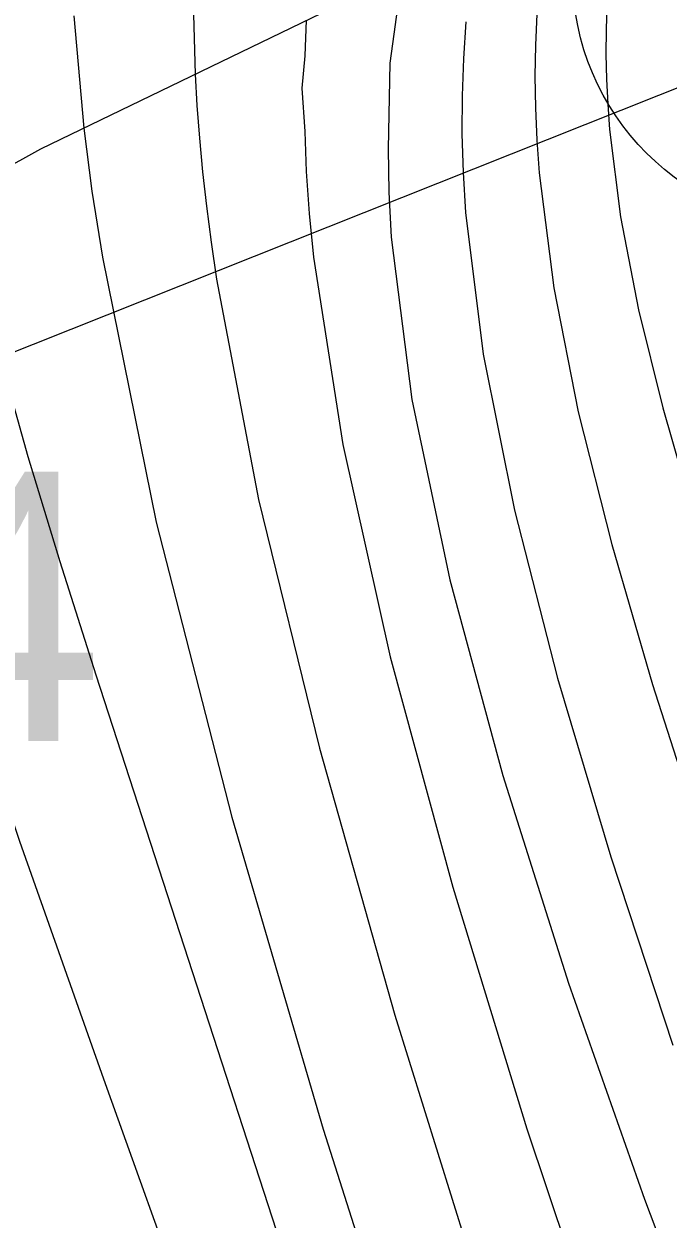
# Model space of a CAD drawing. Extents: x 2602990 to 2605851, y 618069 to 619180.
# Drawn here: x 2604060.65 to 2604066.62, y 618694.05 to 618705.14 of the extents above; entities that cross this region are included whole.
import ezdxf

# ---------------------------------------------------------------- set-up
doc = ezdxf.new("R2010")
doc.units = 0
for name, color, linetype in [('DTM Contours Major', 7, 'Continuous'), ('DTM Contours Minor', 7, 'Continuous'), ('Exist DTM Breakline Cogo Point CELL', 7, 'Continuous'), ('Exist Structure Major Bridge Seat Cogo Elevation', 7, 'Continuous'), ('Exist Structure Major Deck Tunnel Box Culvert', 7, 'Continuous'), ('PH Exist DTM Breakline', 7, 'Continuous')]:
    doc.layers.add(name, color=color, linetype=linetype)

# ---------------------------------------------------------------- blocks, each defined once
blk = doc.blocks.new('EXIST DTM BREAKLINE COGO POINT')
at = {"layer": 'Exist DTM Breakline Cogo Point CELL'}
blk.add_lwpolyline([(0, 0.06), (0, -0.06), (0, 0), (0.06, 0), (-0.06, 0)], dxfattribs=at)
blk.add_circle((0, 0), 0.04688, dxfattribs=at)

msp = doc.modelspace()

# ---------------------------------------------------------------- linework, layer by layer
at = {"layer": 'DTM Contours Major'}
msp.add_lwpolyline([(2604060.21, 618707.881), (2604060.161, 618707.067), (2604060.097, 618706.256), (2604060.043, 618705.49), (2604060.025, 618705.058), (2604060.023, 618704.628), (2604060.029, 618704.412), (2604060.048, 618704.095), (2604060.089, 618703.695), (2604060.103, 618703.591), (2604060.236, 618702.844), (2604060.431, 618702.023), (2604060.681, 618701.125), (2604060.978, 618700.152), (2604061.314, 618699.1), (2604063.918, 618691.072), (2604064.7, 618688.681), (2604065.46, 618686.385), (2604066.176, 618684.272), (2604066.918, 618682.143)], dxfattribs=at)
at = {"layer": 'DTM Contours Minor'}
for points in [[(2604064.205, 618716.834), (2604064.82, 618714.757), (2604065.197, 618712.925), (2604065.253, 618712.438), (2604065.283, 618711.978), (2604065.29, 618711.54), (2604065.277, 618711.121), (2604065.245, 618710.715), (2604065.198, 618710.319), (2604065.055, 618709.495), (2604064.873, 618708.686), (2604064.467, 618707.089), (2604064.282, 618706.287), (2604064.136, 618705.473), (2604064.04, 618704.775), (2604064.023, 618703.978), (2604064.03, 618703.577), (2604064.053, 618703.16), (2604064.243, 618701.655), (2604064.596, 618699.98), (2604065.088, 618698.165), (2604065.697, 618696.24), (2604066.401, 618694.237), (2604067.176, 618692.187)], [(2604066.684, 618711.051), (2604066.617, 618710.774), (2604066.463, 618710.211), (2604066.112, 618709), (2604065.934, 618708.344), (2604065.768, 618707.66), (2604065.621, 618706.956), (2604065.503, 618706.238), (2604065.422, 618705.513), (2604065.403, 618705.228), (2604065.391, 618704.942), (2604065.386, 618704.653), (2604065.39, 618704.36), (2604065.403, 618704.061), (2604065.425, 618703.756), (2604065.561, 618702.689), (2604065.788, 618701.538), (2604066.098, 618700.31), (2604066.477, 618699.01), (2604066.917, 618697.644)], [(2604066.75, 618708.895), (2604066.595, 618708.359), (2604066.449, 618707.809), (2604066.318, 618707.248), (2604066.207, 618706.68), (2604066.121, 618706.107), (2604066.065, 618705.533), (2604066.053, 618705.308), (2604066.046, 618705.083), (2604066.045, 618704.856), (2604066.05, 618704.627), (2604066.061, 618704.395), (2604066.078, 618704.159), (2604066.181, 618703.347), (2604066.347, 618702.487), (2604066.571, 618701.577), (2604066.847, 618700.619)], [(2604058.783, 618705.318), (2604058.768, 618705.007), (2604058.764, 618704.688), (2604058.774, 618704.357), (2604058.8, 618704.009), (2604058.838, 618703.684), (2604058.892, 618703.336), (2604058.963, 618702.959), (2604059.346, 618701.441), (2604059.909, 618699.614), (2604060.604, 618697.557), (2604061.383, 618695.353), (2604062.198, 618693.081), (2604063.001, 618690.822), (2604063.629, 618689.006), (2604064.217, 618687.267), (2604064.763, 618685.615), (2604065.733, 618682.621), (2604066.791, 618679.332)], [(2604062.216, 618705.336), (2604062.233, 618704.672), (2604062.25, 618704.38), (2604062.273, 618704.078), (2604062.303, 618703.767), (2604062.339, 618703.446), (2604062.382, 618703.114), (2604062.433, 618702.771), (2604062.823, 618700.726), (2604063.387, 618698.42), (2604064.087, 618695.941), (2604064.883, 618693.381), (2604065.736, 618690.829), (2604066.608, 618688.373), (2604067.253, 618686.636)], [(2604061.109, 618705.214), (2604061.201, 618704.172), (2604061.277, 618703.587), (2604061.373, 618702.973), (2604061.873, 618700.517), (2604062.574, 618697.78), (2604063.42, 618694.884), (2604064.354, 618691.951), (2604065.321, 618689.102), (2604066.264, 618686.46), (2604066.819, 618684.961)], [(2604063.265, 618705.173), (2604063.251, 618704.841), (2604063.224, 618704.542), (2604063.25, 618704.14), (2604063.265, 618703.768), (2604063.292, 618703.38), (2604063.332, 618702.974), (2604063.604, 618701.236), (2604064.044, 618699.268), (2604064.623, 618697.131), (2604065.311, 618694.888), (2604066.078, 618692.6), (2604066.896, 618690.329)], [(2604064.746, 618705.156), (2604064.723, 618704.816), (2604064.711, 618704.472), (2604064.709, 618704.12), (2604064.719, 618703.76), (2604064.742, 618703.389), (2604064.906, 618702.073), (2604065.196, 618700.628), (2604065.596, 618699.07), (2604066.091, 618697.411), (2604066.664, 618695.665)]]:
    msp.add_lwpolyline(points, dxfattribs=at)
at = {"layer": 'Exist Structure Major Deck Tunnel Box Culvert'}
msp.add_line((2604052.256, 618698.794), (2604083.412, 618711.197), dxfattribs=at)
msp.add_line((2604052.256, 618698.794), (2604083.412, 618711.197), dxfattribs=at)
at = {"layer": 'PH Exist DTM Breakline'}
msp.add_lwpolyline([(2604054.322, 618700.385), (2604060.801, 618703.979), (2604063.867, 618705.464), (2604068.079, 618705.596)], dxfattribs=at)

# ---------------------------------------------------------------- block references
at = {"layer": 'Exist DTM Breakline Cogo Point CELL', "xscale": 50, "yscale": 50}
msp.add_blockref('EXIST DTM BREAKLINE COGO POINT', (2604068.079, 618705.596), dxfattribs=at)

# ---------------------------------------------------------------- texts
at = {"layer": 'Exist Structure Major Bridge Seat Cogo Elevation'}
msp.add_text('7.64', height=2.5, dxfattribs=at).set_placement((2604054.878, 618698.486))

doc.saveas('drawing.dxf')
